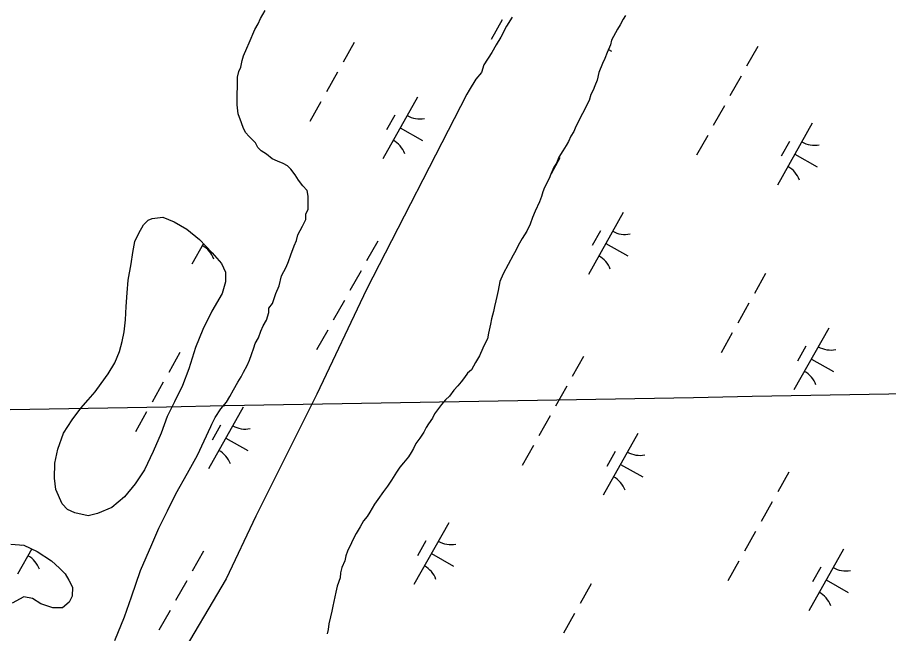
# Model space of a CAD drawing. Extents: x 3913936 to 3933962, y 195330 to 217741.
# Drawn here: x 3926453 to 3927068, y 211619 to 212054 of the extents above; entities that cross this region are included whole.
import ezdxf

# ---------------------------------------------------------------- set-up
doc = ezdxf.new("R2010")
doc.units = 0
doc.layers.add('V-GRID-MAJR', color=7, linetype='Continuous')
doc.layers.add('V-WETL-SWMP', color=7, linetype='Continuous')

msp = doc.modelspace()

# ---------------------------------------------------------------- linework, layer by layer
at = {"layer": 'V-GRID-MAJR'}
msp.add_spline([(3922793.54, 211712.93), (3925112.71, 211753.63), (3930400.06, 211847.07)], degree=3, dxfattribs=at)
at = {"layer": 'V-WETL-SWMP'}
for p, q in [((3926882.16, 212055.08), (3926880.56, 212052.35)), ((3926795.25, 212051.9), (3926787.41, 212037.95)), ((3926880.56, 212052.35), (3926878.54, 212048.45)), ((3926876.54, 212045.34), (3926872.5, 212037.54)), ((3926878.54, 212048.45), (3926876.54, 212045.34)), ((3926872.5, 212037.54), (3926871.68, 212034.4)), ((3926690.99, 212035.99), (3926683.15, 212022.05)), ((3926871.68, 212034.4), (3926869.25, 212028.94)), ((3926870.2, 212031.08), (3926872.38, 212029.86)), ((3926975.53, 212033.16), (3926967.69, 212019.21)), ((3926867.62, 212024.64), (3926866, 212021.13)), ((3926869.25, 212028.94), (3926867.62, 212024.64)), ((3926866, 212021.13), (3926863.56, 212014.88)), ((3926679.23, 212015.07), (3926671.39, 212001.13)), ((3926863.56, 212014.88), (3926862.31, 212009.39)), ((3926963.77, 212012.23), (3926955.93, 211998.29)), ((3926862.31, 212009.39), (3926860.69, 212005.49)), ((3926859.47, 212002.36), (3926857.86, 211999.24)), ((3926860.69, 212005.49), (3926859.47, 212002.36)), ((3926667.47, 211994.15), (3926659.63, 211980.21)), ((3926735.57, 211997.51), (3926711.07, 211953.92)), ((3926856.62, 211994.94), (3926847.35, 211976.6)), ((3926857.86, 211999.24), (3926856.62, 211994.94)), ((3926952.01, 211991.31), (3926944.17, 211977.37)), ((3926719.53, 211984.73), (3926713.65, 211974.27)), ((3926723.32, 211975.72), (3926739.01, 211966.9)), ((3926847.35, 211976.6), (3926845.73, 211973.09)), ((3927013.94, 211978.96), (3926989.44, 211935.38)), ((3926843.73, 211969.97), (3926842.1, 211966.07)), ((3926845.73, 211973.09), (3926843.73, 211969.97)), ((3926940.25, 211970.39), (3926932.41, 211956.44)), ((3926840.5, 211963.34), (3926838.09, 211959.44)), ((3926842.1, 211966.07), (3926840.5, 211963.34)), ((3926997.9, 211966.18), (3926992.02, 211955.72)), ((3926838.09, 211959.44), (3926835.28, 211955.16)), ((3927001.69, 211957.17), (3927017.38, 211948.35)), ((3926835.99, 211954.49), (3926829.76, 211943.39)), ((3926833.66, 211950.86), (3926831.66, 211948.14)), ((3926835.28, 211955.16), (3926833.66, 211950.86)), ((3926831.66, 211948.14), (3926829.62, 211943.06)), ((3926828.4, 211939.93), (3926825.18, 211933.69)), ((3926829.62, 211943.06), (3926828.4, 211939.93)), ((3926825.18, 211933.69), (3926823.96, 211930.57)), ((3926823.13, 211927.44), (3926821.51, 211923.53)), ((3926823.96, 211930.57), (3926823.13, 211927.44)), ((3926821.51, 211923.53), (3926818.67, 211916.89)), ((3926818.67, 211916.89), (3926816.65, 211912.6)), ((3926880.57, 211916), (3926856.07, 211872.42)), ((3926815.02, 211907.91), (3926812.6, 211902.83)), ((3926816.65, 211912.6), (3926815.02, 211907.91)), ((3926812.6, 211902.83), (3926809.39, 211897.77)), ((3926864.53, 211903.22), (3926858.65, 211892.76)), ((3926707.56, 211895.91), (3926699.72, 211881.96)), ((3926809.39, 211897.77), (3926806.57, 211892.7)), ((3926584.58, 211894.07), (3926576.47, 211879.63)), ((3926804.95, 211889.19), (3926802.95, 211886.07)), ((3926806.57, 211892.7), (3926804.95, 211889.19)), ((3926868.32, 211894.21), (3926884.01, 211885.39)), ((3926802.95, 211886.07), (3926796.1, 211872.81)), ((3926695.8, 211874.98), (3926687.96, 211861.04)), ((3926796.1, 211872.81), (3926793.67, 211867.35)), ((3926980.99, 211872.98), (3926973.15, 211859.03)), ((3926793.67, 211867.35), (3926792.41, 211861.08)), ((3926792.41, 211861.08), (3926791.56, 211856.77)), ((3926684.04, 211854.06), (3926676.2, 211840.12)), ((3926790.74, 211853.64), (3926789.9, 211849.72)), ((3926791.56, 211856.77), (3926790.74, 211853.64)), ((3926789.07, 211846.2), (3926787.82, 211841.11)), ((3926789.9, 211849.72), (3926789.07, 211846.2)), ((3926969.23, 211852.06), (3926961.39, 211838.11)), ((3926787.82, 211841.11), (3926786.99, 211837.19)), ((3926786.99, 211837.19), (3926785.73, 211830.93)), ((3927025.57, 211834.49), (3927001.07, 211790.91)), ((3926672.28, 211833.14), (3926664.44, 211819.19)), ((3926785.73, 211830.93), (3926784.89, 211827.01)), ((3926957.47, 211831.13), (3926949.63, 211817.19)), ((3926783.27, 211823.89), (3926781.66, 211820.38)), ((3926784.89, 211827.01), (3926783.27, 211823.89)), ((3927009.53, 211821.71), (3927003.65, 211811.25)), ((3926568.02, 211817.24), (3926560.18, 211803.29)), ((3926781.66, 211820.38), (3926779.23, 211814.91)), ((3926776.42, 211810.23), (3926773.6, 211805.17)), ((3926779.23, 211814.91), (3926776.42, 211810.23)), ((3926852.56, 211814.4), (3926844.72, 211800.45)), ((3927013.32, 211812.7), (3927029.01, 211803.88)), ((3926773.6, 211805.17), (3926770.82, 211802.85)), ((3926768.82, 211799.73), (3926766.42, 211796.62)), ((3926770.82, 211802.85), (3926768.82, 211799.73)), ((3926556.26, 211796.31), (3926548.42, 211782.37)), ((3926764.03, 211793.9), (3926761.24, 211790.8)), ((3926766.42, 211796.62), (3926764.03, 211793.9)), ((3926840.8, 211793.48), (3926832.96, 211779.53)), ((3926758.04, 211786.52), (3926755.25, 211783.81)), ((3926761.24, 211790.8), (3926758.04, 211786.52)), ((3926612.6, 211778.75), (3926588.1, 211735.17)), ((3926752.46, 211780.7), (3926749.66, 211776.81)), ((3926755.25, 211783.81), (3926752.46, 211780.7)), ((3926544.5, 211775.39), (3926536.66, 211761.45)), ((3926747.66, 211774.09), (3926746.05, 211770.97)), ((3926749.66, 211776.81), (3926747.66, 211774.09)), ((3926829.04, 211772.55), (3926821.2, 211758.61)), ((3926743.25, 211767.08), (3926741.64, 211764.35)), ((3926746.05, 211770.97), (3926743.25, 211767.08)), ((3926596.56, 211765.97), (3926590.68, 211755.51)), ((3926740.03, 211761.23), (3926737.23, 211756.95)), ((3926741.64, 211764.35), (3926740.03, 211761.23)), ((3926890.96, 211760.2), (3926866.46, 211716.62)), ((3926600.35, 211756.96), (3926616.04, 211748.14)), ((3926737.23, 211756.95), (3926734.42, 211753.06)), ((3926732.81, 211749.54), (3926731.2, 211746.82)), ((3926734.42, 211753.06), (3926732.81, 211749.54)), ((3926817.28, 211751.63), (3926809.44, 211737.69)), ((3926729.2, 211743.7), (3926725.6, 211739.43)), ((3926731.2, 211746.82), (3926729.2, 211743.7)), ((3926874.93, 211747.42), (3926869.05, 211736.96)), ((3926723.21, 211736.32), (3926720.8, 211732.81)), ((3926725.6, 211739.43), (3926723.21, 211736.32)), ((3926878.71, 211738.41), (3926894.4, 211729.59)), ((3926720.8, 211732.81), (3926717.2, 211727.36)), ((3926997.56, 211732.89), (3926989.72, 211718.94)), ((3926717.2, 211727.36), (3926714.39, 211723.08)), ((3926711.59, 211719.19), (3926707.59, 211713.74)), ((3926714.39, 211723.08), (3926711.59, 211719.19)), ((3926707.59, 211713.74), (3926705.19, 211710.24)), ((3926985.79, 211711.97), (3926977.95, 211698.02)), ((3926705.19, 211710.24), (3926701.97, 211704.79)), ((3926699.97, 211701.67), (3926697.57, 211698.56)), ((3926701.97, 211704.79), (3926699.97, 211701.67)), ((3926695.16, 211694.27), (3926692.35, 211689.6)), ((3926697.57, 211698.56), (3926695.16, 211694.27)), ((3926757.6, 211697.24), (3926733.09, 211653.66)), ((3926692.35, 211689.6), (3926690.34, 211686.09)), ((3926974.03, 211691.04), (3926966.19, 211677.1)), ((3926456.23, 211681.49), (3926456.08, 211681.22)), ((3926689.12, 211682.96), (3926686.29, 211677.11)), ((3926690.34, 211686.09), (3926689.12, 211682.96)), ((3926741.56, 211684.46), (3926735.68, 211674)), ((3926463.53, 211678.73), (3926453.49, 211660.88)), ((3926584.59, 211677.15), (3926576.75, 211663.2)), ((3926686.29, 211677.11), (3926685.07, 211673.98)), ((3926745.34, 211675.45), (3926761.04, 211666.63)), ((3927035.96, 211678.69), (3927011.46, 211635.11)), ((3926684.24, 211670.46), (3926682.21, 211665.77)), ((3926685.07, 211673.98), (3926684.24, 211670.46)), ((3926962.27, 211670.12), (3926954.43, 211656.18)), ((3926681.38, 211661.86), (3926680.94, 211658.33)), ((3926682.21, 211665.77), (3926681.38, 211661.86)), ((3927019.93, 211665.91), (3927014.05, 211655.45)), ((3926572.83, 211656.23), (3926564.99, 211642.28)), ((3926680.94, 211658.33), (3926678.9, 211652.47)), ((3927023.71, 211656.9), (3927039.4, 211648.08)), ((3926678.9, 211652.47), (3926678.05, 211648.16)), ((3926858.02, 211654.22), (3926850.18, 211640.27)), ((3926678.05, 211648.16), (3926675.96, 211638.36)), ((3926675.96, 211638.36), (3926675.13, 211634.84)), ((3926561.07, 211635.3), (3926553.22, 211621.36)), ((3926675.13, 211634.84), (3926674.29, 211630.93)), ((3926846.26, 211633.3), (3926838.42, 211619.35)), ((3926673.04, 211625.84), (3926672.6, 211621.91)), ((3926674.29, 211630.93), (3926673.04, 211625.84)), ((3926672.6, 211621.91), (3926671.77, 211618.78))]:
    msp.add_line(p, q, dxfattribs=at)
for points in [[(3926625.12, 211832.27), (3926626.74, 211836.18), (3926629.15, 211840.07), (3926630.79, 211845.55), (3926630.83, 211848.69), (3926633.23, 211851.8), (3926635.68, 211858.84), (3926638.11, 211864.3), (3926639.77, 211871.35), (3926643, 211877.59), (3926644.62, 211881.5), (3926646.25, 211886.19), (3926648.69, 211892.44), (3926650.31, 211896.35), (3926651.15, 211900.26), (3926654.38, 211906.51), (3926656.79, 211911.19), (3926656.85, 211915.11), (3926658.46, 211918.23), (3926658.52, 211922.95), (3926658.58, 211927.66), (3926657.85, 211931.59), (3926654.75, 211934.78), (3926651.66, 211938.75), (3926649.36, 211942.7), (3926646.27, 211946.67), (3926643.94, 211949.06), (3926640.82, 211950.67), (3926636.92, 211952.29), (3926633.01, 211953.92), (3926629.12, 211957.11), (3926625.23, 211959.52), (3926622.9, 211961.9), (3926621.38, 211965.07), (3926616.73, 211969.84), (3926614.4, 211972.23), (3926612.87, 211975.39), (3926611.35, 211979.34), (3926609.08, 211985.65), (3926608.38, 211991.95), (3926608.45, 211997.44), (3926608.49, 212000.58), (3926608.53, 212003.73), (3926608.6, 212008.44), (3926608.64, 212011.58), (3926609.48, 212015.49), (3926611.09, 212018.62), (3926611.93, 212023.32), (3926612.76, 212026.45), (3926615.19, 212031.92), (3926616.81, 212035.82), (3926620.86, 212045.19), (3926623.27, 212049.09), (3926624.9, 212052.99), (3926628.11, 212058.45)], [(3926802.42, 212053.79), (3926798.41, 212047.56), (3926794.38, 212039.76), (3926791.17, 212034.3), (3926787.96, 212028.84), (3926782.34, 212020.28), (3926780.7, 212014.8), (3926776.71, 212010.14), (3926771.9, 212002.35), (3926770.48, 211999.62), (3926699.64, 211861.7), (3926664.5, 211787.94), (3926621.53, 211701.91), (3926600.72, 211657.61), (3926565.57, 211598.37)], [(3926522.18, 211614.19), (3926528.88, 211630.99), (3926533.78, 211645.06), (3926540.31, 211663.63), (3926548.21, 211681.79), (3926553.27, 211693.31), (3926559.33, 211705.6), (3926565.18, 211717.7), (3926573.42, 211732.12), (3926580.46, 211744.79), (3926589.76, 211765.03), (3926590.47, 211766.75), (3926592.89, 211771.43), (3926596.9, 211777.66), (3926600.89, 211782.32), (3926603.3, 211786.22), (3926605.72, 211790.9), (3926608.93, 211796.35), (3926611.34, 211800.25), (3926612.95, 211803.37), (3926615.37, 211808.05), (3926616.99, 211811.96), (3926618.62, 211815.86), (3926620.25, 211820.55), (3926621.08, 211823.68), (3926623.48, 211827.58), (3926625.12, 211832.27)], [(3926448.85, 211682.07), (3926457.87, 211681.36), (3926467.43, 211676.91), (3926477.56, 211670.3), (3926483.19, 211665.31), (3926487.06, 211661.14), (3926489.75, 211656.78), (3926492.24, 211651.84), (3926492.15, 211645.56), (3926489.94, 211641.27), (3926485.17, 211637.2), (3926478.3, 211637.3), (3926469.89, 211640.16), (3926464.05, 211643.77), (3926457.98, 211645.03), (3926449.67, 211640.42)]]:
    msp.add_lwpolyline(points, dxfattribs=at)
msp.add_lwpolyline([(3926503.31, 211702.16), (3926493.91, 211704.25), (3926488.64, 211706.67), (3926484.96, 211710.65), (3926480.58, 211720.72), (3926479.51, 211728.59), (3926479.84, 211739.19), (3926481.94, 211749.18), (3926486.01, 211760.32), (3926492.03, 211769.86), (3926498.23, 211778.02), (3926503.21, 211783.85), (3926508.2, 211789.68), (3926512.6, 211795.51), (3926517.4, 211802.32), (3926522.21, 211809.91), (3926525.46, 211818.12), (3926527.32, 211825.16), (3926528.79, 211831.82), (3926529.69, 211840.45), (3926530.2, 211849.67), (3926530.72, 211859.29), (3926531.43, 211868.31), (3926533.55, 211879.87), (3926534.83, 211887.9), (3926536.31, 211895.54), (3926539.14, 211901.59), (3926542.35, 211907.24), (3926545.54, 211910.54), (3926548.5, 211911.87), (3926555.98, 211912.76), (3926563.98, 211909.51), (3926572.95, 211904.28), (3926581.88, 211896.9), (3926590.79, 211887.55), (3926597.37, 211880), (3926600.24, 211874.08), (3926600.15, 211867.2), (3926597.88, 211858.99), (3926590.45, 211846.52), (3926584.19, 211833.44), (3926579.11, 211820.94), (3926574.39, 211805.69), (3926569.92, 211793.96), (3926564.27, 211782.45), (3926559.02, 211772.11), (3926554.75, 211760.39), (3926549.27, 211747.5), (3926543.01, 211734.62), (3926536.4, 211724.7), (3926529.02, 211715.57), (3926520.08, 211708.02), (3926510.01, 211703.64)], close=True, dxfattribs=at)
for centre, start, end in [((3926737.06, 211999.68), 239.88608, 281.42974), ((3926709.99, 211951.52), 19.88608, 61.42973), ((3927015.43, 211981.13), 239.88608, 281.42974), ((3926988.36, 211932.97), 19.88608, 61.42973), ((3926882.06, 211918.17), 239.88608, 281.42974), ((3926575.39, 211877.23), 19.88608, 61.42973), ((3926854.99, 211870.01), 19.88608, 61.42973), ((3927027.06, 211836.66), 239.88608, 281.42974), ((3926999.99, 211788.5), 19.88608, 61.42973), ((3926614.09, 211780.92), 239.88608, 281.42974), ((3926587.02, 211732.76), 19.88608, 61.42973), ((3926892.46, 211762.37), 239.88608, 281.42974), ((3926865.38, 211714.21), 19.88608, 61.42973), ((3926759.09, 211699.41), 239.88608, 281.42974), ((3926452.42, 211658.47), 19.88608, 61.42973), ((3926732.02, 211651.26), 19.88608, 61.42973), ((3927037.45, 211680.86), 239.88608, 281.42974), ((3927010.38, 211632.71), 19.88608, 61.42973)]:
    msp.add_arc(centre, 17.62, start, end, dxfattribs=at)

doc.saveas('drawing.dxf')
